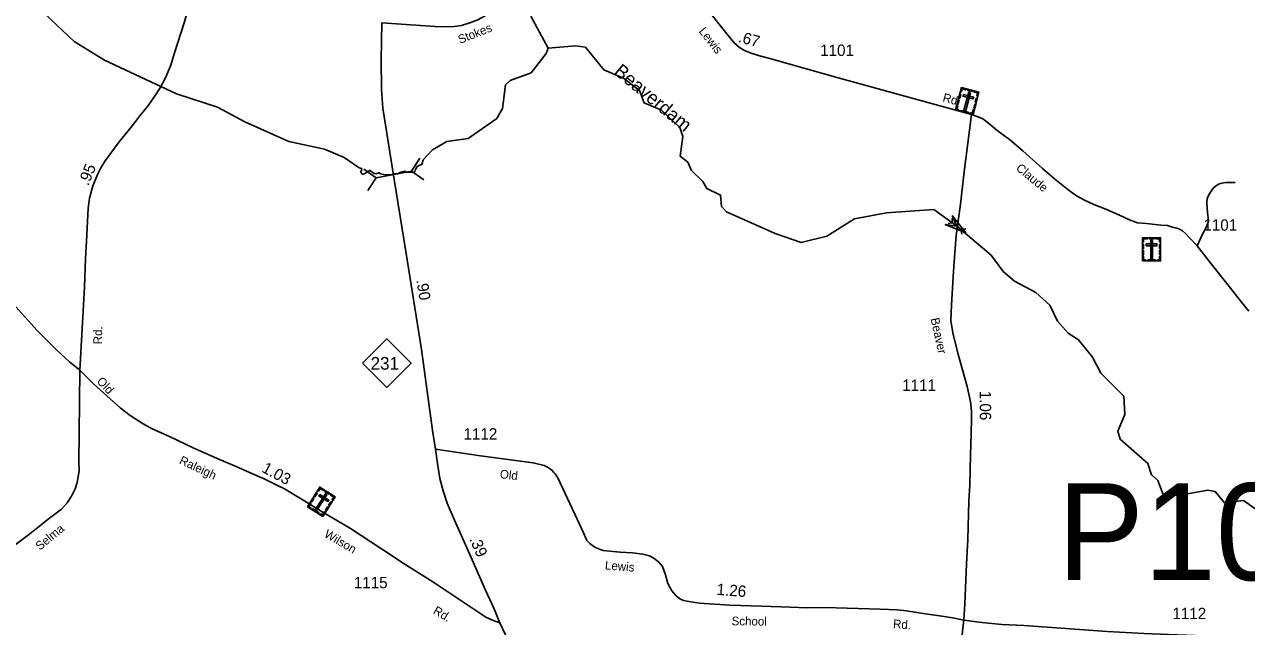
# Model space of a CAD drawing. Extents: x 2220236 to 2384410, y 720751 to 894131.
# Drawn here: x 2232084 to 2245544, y 731129 to 737758 of the extents above; entities that cross this region are included whole.
import ezdxf

# ---------------------------------------------------------------- set-up
doc = ezdxf.new("R2010")
doc.units = 0
for name, color, linetype in [('Exist Cultural Cemetery CELL', 7, 'Continuous'), ('Exist Hydrographic Creek Single Shore', 7, 'Continuous'), ('Exist Hydrographic Creek Single Shore Label', 7, 'Continuous'), ('Exist Road Non-System Type 51', 7, 'Continuous'), ('Exist Road Primary NC Attributed', 7, 'Continuous'), ('Exist Road Primary NC Service Mileage Hundredths English Label', 7, 'Continuous'), ('Exist Road Primary NC Shield CELL', 7, 'Continuous'), ('Exist Road Primary NC Shield Number Label', 7, 'Continuous'), ('Exist Road Primary NC Structure Pipe Attributed CELL', 7, 'Continuous'), ('Exist Road Secondary Mileage Hundredths English Label', 7, 'Continuous'), ('Exist Road Secondary Structure Pipe Attributed CELL', 7, 'Continuous'), ('Exist Road Secondary Structure Pipe CELL', 7, 'Continuous'), ('Exist Road Secondary Structure Pipe Number Label', 7, 'Continuous'), ('Exist Road Secondary Type 51 Attributed', 7, 'Continuous'), ('Exist Road Secondary Type 51 Label', 7, 'Continuous'), ('Exist Road Secondary Type 51 Number Label', 7, 'Continuous')]:
    doc.layers.add(name, color=color, linetype=linetype)

msp = doc.modelspace()

# ---------------------------------------------------------------- linework, layer by layer
at = {"layer": 'Exist Cultural Cemetery CELL'}
for points in [[(2242404, 737062), (2242597, 737011), (2242532, 736765), (2242339, 736816)], [(2242374, 736949), (2242385, 736990), (2242396, 736988), (2242385, 736946)], [(2242393, 737020), (2242404, 737017), (2242412, 737048), (2242452, 737038), (2242454, 737049), (2242404, 737062)], [(2242426, 736986), (2242422, 736968), (2242535, 736938), (2242540, 736956)], [(2242502, 737006), (2242484, 737011), (2242432, 736815), (2242451, 736810)], [(2242476, 737043), (2242526, 737030), (2242523, 737019), (2242473, 737032)], [(2242586, 736970), (2242575, 736972), (2242583, 737004), (2242544, 737014), (2242547, 737025), (2242597, 737011)], [(2242371, 736808), (2242374, 736819), (2242353, 736824), (2242363, 736863), (2242353, 736866), (2242339, 736816)], [(2242357, 736884), (2242368, 736925), (2242379, 736923), (2242368, 736881)], [(2242539, 736838), (2242550, 736880), (2242561, 736877), (2242550, 736835)], [(2242556, 736902), (2242567, 736944), (2242578, 736941), (2242567, 736899)], [(2242398, 736812), (2242480, 736791), (2242477, 736780), (2242395, 736801)], [(2242500, 736774), (2242503, 736785), (2242524, 736779), (2242534, 736818), (2242545, 736815), (2242532, 736765)], [(2244399, 735409), (2244598, 735409), (2244598, 735154), (2244399, 735154)], [(2244399, 735365), (2244410, 735365), (2244410, 735397), (2244451, 735397), (2244451, 735409), (2244399, 735409)], [(2244440, 735341), (2244440, 735322), (2244557, 735322), (2244557, 735341)], [(2244473, 735409), (2244525, 735409), (2244525, 735397), (2244473, 735397)], [(2244508, 735379), (2244489, 735379), (2244489, 735176), (2244508, 735176)], [(2244598, 735365), (2244587, 735365), (2244587, 735397), (2244546, 735397), (2244546, 735409), (2244598, 735409)], [(2244399, 735291), (2244399, 735334), (2244410, 735334), (2244410, 735291)], [(2244399, 735224), (2244399, 735267), (2244410, 735267), (2244410, 735224)], [(2244432, 735154), (2244432, 735165), (2244410, 735165), (2244410, 735206), (2244399, 735206), (2244399, 735154)], [(2244565, 735154), (2244565, 735165), (2244587, 735165), (2244587, 735206), (2244598, 735206), (2244598, 735154)], [(2244587, 735292), (2244587, 735335), (2244598, 735335), (2244598, 735292)], [(2244587, 735226), (2244587, 735270), (2244598, 735270), (2244598, 735226)], [(2244456, 735165), (2244541, 735165), (2244541, 735154), (2244456, 735154)], [(2235337, 732664), (2235506, 732558), (2235370, 732342), (2235202, 732448)], [(2235314, 732627), (2235324, 732621), (2235341, 732648), (2235375, 732626), (2235381, 732636), (2235337, 732664)], [(2235239, 732507), (2235262, 732544), (2235272, 732538), (2235248, 732501)], [(2235275, 732564), (2235298, 732601), (2235307, 732595), (2235284, 732558)], [(2235414, 732581), (2235398, 732591), (2235290, 732419), (2235306, 732409)], [(2235336, 732584), (2235326, 732568), (2235425, 732506), (2235435, 732522)], [(2235400, 732624), (2235444, 732596), (2235438, 732587), (2235394, 732614)], [(2235483, 732521), (2235473, 732527), (2235490, 732554), (2235456, 732576), (2235462, 732585), (2235506, 732557)], [(2235230, 732431), (2235236, 732440), (2235217, 732452), (2235239, 732486), (2235229, 732492), (2235202, 732448)], [(2235256, 732427), (2235328, 732382), (2235322, 732372), (2235250, 732418)], [(2235342, 732360), (2235348, 732369), (2235367, 732358), (2235388, 732392), (2235398, 732386), (2235370, 732342)], [(2235399, 732409), (2235422, 732446), (2235432, 732440), (2235409, 732403)], [(2235434, 732465), (2235457, 732502), (2235467, 732496), (2235444, 732459)]]:
    msp.add_lwpolyline(points, close=True, dxfattribs=at)
at = {"layer": 'Exist Hydrographic Creek Single Shore'}
for points in [[(2237854, 737495), (2237830, 737437), (2237665, 737227), (2237432, 737140), (2237383, 737092), (2237351, 736833), (2237286, 736723), (2236972, 736503), (2236738, 736469), (2236580, 736377), (2236477, 736266), (2236461, 736216), (2236437, 736210), (2236410, 736193), (2236402, 736182), (2236396, 736165), (2236388, 736156), (2236385, 736137), (2236353, 736128), (2236324, 736132), (2236291, 736128), (2236275, 736141), (2236230, 736132), (2236191, 736114), (2236163, 736113), (2236115, 736103), (2236041, 736107), (2236001, 736115), (2235997, 736123), (2235985, 736124), (2235958, 736113), (2235935, 736117), (2235896, 736148), (2235889, 736150), (2235858, 736130), (2235825, 736115), (2235812, 736109), (2235799, 736113), (2235788, 736134), (2235798, 736155), (2235801, 736165), (2235797, 736172), (2235769, 736180), (2235607, 736292), (2235390, 736385), (2234997, 736471), (2234512, 736685), (2234211, 736848), (2233760, 736995), (2232966, 737363), (2232631, 737570), (2232169, 738006)], [(2237854, 737495), (2237661, 737850)], [(2245660, 732412), (2245509, 732517), (2245301, 732492), (2245200, 732615), (2245117, 732630), (2244792, 732571), (2244626, 732584), (2244566, 732736), (2244499, 732800), (2244456, 732925), (2244154, 733191), (2244128, 733280), (2244202, 733465), (2244192, 733666), (2243940, 733920), (2243847, 734096), (2243695, 734286), (2243578, 734360), (2243461, 734491), (2243376, 734666), (2243225, 734807), (2242990, 734930), (2242865, 735038), (2242730, 735217), (2242354, 735536), (2242101, 735722), (2241577, 735684), (2241227, 735616), (2240921, 735428), (2240637, 735359), (2240353, 735456), (2239818, 735694), (2239760, 735754), (2239751, 735879), (2239599, 735951), (2239557, 736027), (2239432, 736151), (2239390, 736240), (2239305, 736308), (2239337, 736524), (2239303, 736623), (2239102, 736814), (2238909, 736896), (2238859, 737029), (2238681, 737167), (2238465, 737257), (2238263, 737507), (2238154, 737522), (2237854, 737495)]]:
    msp.add_lwpolyline(points, dxfattribs=at)
at = {"layer": 'Exist Road Non-System Type 51'}
msp.add_lwpolyline([(2245000, 735319), (2245062, 735455), (2245098, 735522), (2245119, 735569), (2245124, 735597), (2245121, 735630), (2245115, 735688), (2245109, 735738), (2245105, 735795), (2245109, 735840), (2245127, 735882), (2245153, 735921), (2245178, 735954), (2245198, 735975), (2245224, 735992), (2245255, 736006), (2245317, 736018), (2245419, 736016)], dxfattribs=at)
at = {"layer": 'Exist Road Primary NC Attributed'}
for points in [[(2236613, 733081), (2236577, 733287), (2236458, 734180), (2236286, 735258), (2236161, 736029), (2236072, 736584), (2236033, 736835), (2236016, 737042), (2236014, 737367), (2236021, 737774)], [(2237320, 731171), (2237252, 731330), (2237161, 731531), (2236988, 731922), (2236821, 732301), (2236741, 732489), (2236697, 732622), (2236660, 732760), (2236634, 732925), (2236613, 733081)], [(2237527, 730682), (2237464, 730847), (2237424, 730946), (2237383, 731038), (2237320, 731171)]]:
    msp.add_lwpolyline(points, dxfattribs=at)
at = {"layer": 'Exist Road Primary NC Shield CELL'}
msp.add_lwpolyline([(2235809, 734029), (2236076, 734295), (2236342, 734029), (2236076, 733762)], close=True, dxfattribs=at)
at = {"layer": 'Exist Road Primary NC Structure Pipe Attributed CELL'}
for p, q in [((2236437, 736284), (2236347, 736143)), ((2235822, 736166), (2235957, 736069)), ((2235867, 735929), (2235957, 736069)), ((2235957, 736069), (2236347, 736143)), ((2236482, 736046), (2236347, 736143))]:
    msp.add_line(p, q, dxfattribs=at)
at = {"layer": 'Exist Road Secondary Structure Pipe Attributed CELL'}
msp.add_lwpolyline([(2242301, 735655), (2242452, 735463), (2242225, 735554), (2242354, 735536)], close=True, dxfattribs=at)
at = {"layer": 'Exist Road Secondary Structure Pipe CELL'}
for p, q in [((2242302, 735624), (2242306, 735573)), ((2242256, 735566), (2242306, 735573)), ((2242306, 735573), (2242402, 735499)), ((2242452, 735507), (2242402, 735499)), ((2242407, 735449), (2242402, 735499))]:
    msp.add_line(p, q, dxfattribs=at)
at = {"layer": 'Exist Road Secondary Type 51 Attributed'}
for points in [[(2232693, 733952), (2232745, 734865), (2232758, 735180), (2232769, 735372), (2232787, 735735), (2232800, 735845), (2232836, 735982), (2232891, 736115), (2232922, 736173), (2232972, 736255), (2233128, 736464), (2233259, 736627), (2233354, 736750), (2233449, 736869), (2233524, 736977), (2233577, 737060), (2233638, 737170), (2233698, 737311), (2233737, 737444), (2233843, 737776), (2233909, 738007), (2233977, 738218), (2234110, 738639)], [(2239426, 738177), (2239343, 738171), (2238863, 738211), (2238473, 738239), (2238380, 738246), (2238156, 738258), (2238039, 738265), (2237888, 738260), (2237830, 738256), (2237762, 738235), (2237632, 738193), (2237502, 738121), (2237429, 738073), (2237333, 737991), (2237152, 737848), (2237077, 737810), (2236990, 737775), (2236898, 737748), (2236816, 737736), (2236708, 737733), (2236608, 737734), (2236021, 737774)], [(2242516, 736767), (2241047, 737169), (2240319, 737376), (2240169, 737417), (2240089, 737443), (2240016, 737472), (2239959, 737503), (2239900, 737557), (2239804, 737674), (2239558, 737980), (2239462, 738120), (2239426, 738177)], [(2242516, 736767), (2242431, 736106), (2242394, 735778), (2242347, 735438), (2242317, 735041), (2242294, 734669), (2242287, 734500), (2242310, 734363), (2242365, 734139), (2242467, 733772), (2242503, 733603), (2242513, 733503), (2242514, 733421), (2242510, 733250), (2242503, 733018), (2242497, 732690), (2242487, 732513), (2242474, 732086), (2242461, 731816), (2242453, 731638), (2242442, 731378), (2242430, 731200)], [(2245570, 734600), (2245487, 734702), (2245356, 734869), (2245156, 735122), (2245000, 735319), (2244917, 735410), (2244872, 735457), (2244837, 735484), (2244813, 735500), (2244777, 735514), (2244741, 735524), (2244717, 735529), (2244673, 735543), (2244599, 735548), (2244442, 735565), (2244343, 735575), (2244255, 735606), (2244144, 735658), (2243994, 735723), (2243862, 735775), (2243753, 735826), (2243670, 735871), (2243574, 735940), (2243429, 736060), (2243296, 736171), (2243081, 736365), (2242933, 736492), (2242799, 736591), (2242702, 736671), (2242641, 736718), (2242589, 736741), (2242516, 736767)], [(2232693, 733952), (2232580, 734044), (2232441, 734173), (2232224, 734389), (2232120, 734502), (2231956, 734684), (2231715, 734959), (2231525, 735175), (2231310, 735417), (2231103, 735645), (2230880, 735871), (2230706, 736076), (2230532, 736280), (2230355, 736476)], [(2231473, 731321), (2231693, 731654), (2231858, 731896), (2231905, 731956), (2231968, 732017), (2232128, 732138), (2232251, 732233), (2232346, 732312), (2232491, 732423), (2232555, 732492), (2232602, 732565), (2232644, 732644), (2232665, 732715), (2232675, 732776), (2232686, 732847), (2232684, 732945), (2232687, 733258), (2232693, 733952)], [(2237320, 731171), (2237239, 731200), (2237164, 731231), (2236581, 731622), (2236257, 731826), (2236015, 731983), (2235674, 732207), (2235346, 732403), (2235208, 732489), (2234947, 732644), (2234848, 732694), (2234726, 732755), (2234563, 732825), (2234415, 732891), (2234232, 732967), (2233951, 733092), (2233680, 733221), (2233489, 733305), (2233393, 733362), (2233249, 733453), (2233138, 733536), (2232990, 733668), (2232847, 733797), (2232693, 733952)], [(2242430, 731200), (2242326, 731220), (2242214, 731238), (2241983, 731274), (2241799, 731304), (2241696, 731314), (2241508, 731321), (2240902, 731338), (2240705, 731337), (2240519, 731342), (2240206, 731354), (2239853, 731365), (2239518, 731386), (2239424, 731400), (2239344, 731415), (2239302, 731433), (2239262, 731468), (2239213, 731521), (2239170, 731603), (2239144, 731699), (2239111, 731789), (2239069, 731842), (2239020, 731878), (2238967, 731906), (2238895, 731927), (2238782, 731939), (2238647, 731949), (2238530, 731958), (2238457, 731967), (2238405, 731984), (2238367, 732002), (2238316, 732038), (2238278, 732075), (2238240, 732160), (2238173, 732310), (2237960, 732766), (2237930, 732809), (2237916, 732826), (2237893, 732852), (2237854, 732881), (2237810, 732901), (2237688, 732932), (2237108, 733008), (2236613, 733081)], [(2242430, 731200), (2242421, 731114), (2242392, 730846), (2242340, 730471), (2242276, 730010), (2242219, 729709), (2242168, 729385), (2242151, 729181), (2242149, 729054), (2242145, 728925), (2242170, 727158), (2242169, 725892), (2242159, 725765), (2242123, 725624)], [(2245845, 730996), (2244686, 731040), (2244417, 731053), (2244009, 731076), (2243095, 731142), (2242850, 731152), (2242628, 731174), (2242430, 731200)]]:
    msp.add_lwpolyline(points, dxfattribs=at)

# ---------------------------------------------------------------- texts
at = {"layer": 'Exist Hydrographic Creek Single Shore Label'}
msp.add_text('Beaverdam', height=150, rotation=320.3238, dxfattribs=at).set_placement((2238566, 737221))
at = {"layer": 'Exist Road Primary NC Service Mileage Hundredths English Label'}
for s, rotation, p in [('.90', 279.0215, (2236400, 734943)), ('.39', 293.8022, (2236981, 732093))]:
    msp.add_text(s, height=125, rotation=rotation, dxfattribs=at).set_placement(p)
at = {"layer": 'Exist Road Primary NC Shield Number Label'}
msp.add_text('231', height=140, dxfattribs=at).set_placement((2235897, 733957))
at = {"layer": 'Exist Road Secondary Mileage Hundredths English Label'}
for s, rotation, p in [('.67', 344.6797, (2239939, 737567)), ('.95', 67.4801, (2232787, 735975)), ('1.06', 270.083, (2242606, 733725)), ('1.03', 331.7377, (2234689, 732837)), ('1.26', 355.4506, (2239704, 731479))]:
    msp.add_text(s, height=125, rotation=rotation, dxfattribs=at).set_placement(p)
at = {"layer": 'Exist Road Secondary Structure Pipe Number Label'}
msp.add_text('P104', height=1066.3, dxfattribs=at).set_placement((2243462, 731640))
at = {"layer": 'Exist Road Secondary Type 51 Label'}
for s, rotation, p in [('Stokes', 21.6382, (2236882, 737543)), ('Lewis', 308.2869, (2239505, 737681)), ('Rd.', 345.2678, (2242191, 736911)), ('Claude', 320.6349, (2242997, 736162)), ('Rd.', 89.2437, (2232938, 734236)), ('Beaver', 282.3693, (2242064, 734518)), ('Old', 312.6636, (2232874, 733824)), ('Raleigh', 334.989, (2233781, 732926)), ('Old', 353.3431, (2237316, 732764)), ('Selma', 39.5642, (2232254, 731963)), ('Wilson', 329.3201, (2235377, 732123)), ('Lewis', 355.4506, (2238475, 731759)), ('Rd.', 328.4433, (2236577, 731280)), ('School', 359.4435, (2239872, 731143)), ('Rd.', 355.4506, (2241648, 731114))]:
    msp.add_text(s, height=95, rotation=rotation, dxfattribs=at).set_placement(p)
at = {"layer": 'Exist Road Secondary Type 51 Number Label'}
for s, p in [('1101', (2240848, 737411)), ('1101', (2245069, 735487)), ('1111', (2241751, 733724)), ('1112', (2236920, 733188)), ('1115', (2235712, 731551)), ('1112', (2244728, 731211))]:
    msp.add_text(s, height=125, dxfattribs=at).set_placement(p)

doc.saveas('drawing.dxf')
